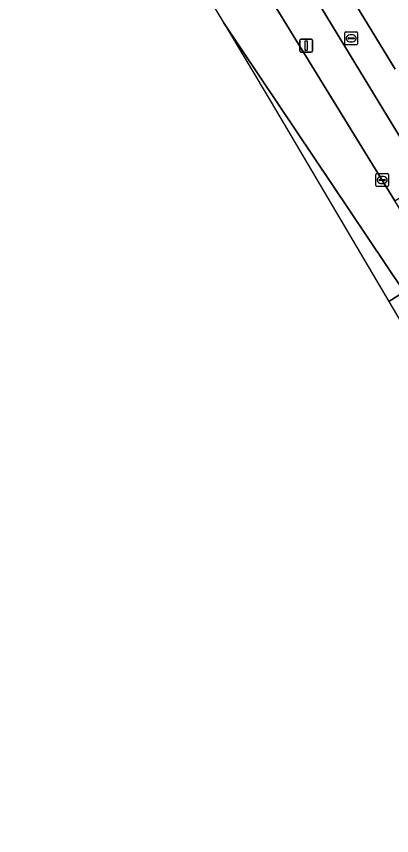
# Model space of a CAD drawing. Extents: x 160377 to 161131, y 383938 to 384853.
# Drawn here: x 160741.1 to 160770.4, y 384075.2 to 384139 of the extents above; entities that cross this region are included whole.
import ezdxf

# ---------------------------------------------------------------- set-up
doc = ezdxf.new("R2010")
doc.units = 0
for name, color, linetype in [('IMGEO_Fietspad_open', 7, 'Continuous'), ('IMGEO_Kolk', 7, 'Continuous'), ('IMGEO_Lichtmast', 7, 'Continuous'), ('IMGEO_Rijbaan_lokaal_gesloten', 7, 'Continuous'), ('IMGEO_Rioolput', 7, 'Continuous'), ('IMGEO_Verkeerseiland_open', 7, 'Continuous')]:
    doc.layers.add(name, color=color, linetype=linetype)

msp = doc.modelspace()

# ---------------------------------------------------------------- linework, layer by layer
at = {"layer": 'IMGEO_Fietspad_open'}
for points in [[(160770.664, 384134.926), (160767.652, 384139.859), (160767.603, 384139.954), (160759.975, 384152.274), (160744.245, 384177.674), (160744.151, 384177.829), (160741.141, 384183.336), (160746.328, 384171.551), (160747.866, 384167.752), (160750.466, 384163.021), (160755.79, 384154.505), (160757.634, 384151.476)], [(160759.682, 384148.16), (160763.532, 384142.006), (160772.634, 384127.056)], [(160767.603, 384139.954), (160767.652, 384139.859), (160770.664, 384134.926)]]:
    msp.add_lwpolyline(points, dxfattribs=at)
at = {"layer": 'IMGEO_Kolk'}
for p, q in [((160769.158, 384125.858), (160769.158, 384126.71)), ((160769.233, 384126.784), (160770.085, 384126.784)), ((160769.646, 384126.564), (160769.671, 384126.564)), ((160770.159, 384126.71), (160770.159, 384125.858)), ((160770.085, 384125.784), (160769.233, 384125.784)), ((160769.417, 384126.278), (160769.417, 384126.29)), ((160769.855, 384126.241), (160769.457, 384126.241)), ((160769.46, 384126.327), (160769.858, 384126.327)), ((160769.669, 384126.004), (160769.644, 384126.004)), ((160769.901, 384126.29), (160769.901, 384126.278))]:
    msp.add_line(p, q, dxfattribs=at)
for points in [[(160769.158, 384125.858), (160769.158, 384126.71)], [(160769.233, 384126.784), (160770.085, 384126.784)], [(160770.159, 384126.71), (160770.159, 384125.858)], [(160770.085, 384125.784), (160769.233, 384125.784)]]:
    msp.add_lwpolyline(points, dxfattribs=at)
for centre, radius, start, end in [((160769.235, 384126.708), 0.0765, 91.55205, 178.44795), ((160769.235, 384126.708), 0.0765, 91.55205, 178.44795), ((160770.083, 384126.708), 0.0765, 1.55205, 88.44795), ((160770.083, 384126.708), 0.0765, 1.55205, 88.44795), ((160769.235, 384125.86), 0.0765, 181.55205, 268.44795), ((160769.235, 384125.86), 0.0765, 181.55205, 268.44795), ((160769.457, 384126.287), 0.0403, 85.87752, 175.75265), ((160769.454, 384126.277), 0.0366, 178.93798, 274.71019), ((160769.858, 384126.284), 0.043, 264.86636, 352.45326), ((160769.862, 384126.289), 0.0386, 1.73085, 96.63898), ((160770.083, 384125.86), 0.0765, 271.55205, 358.44795), ((160770.083, 384125.86), 0.0765, 271.55205, 358.44795)]:
    msp.add_arc(centre, radius, start, end, dxfattribs=at)
for centre, major_axis, ratio, start_param, end_param in [((160769.645, 384126.284), (-0.387, 0.002), 0.722429, 4.712389, 7.853982), ((160769.67, 384126.284), (-0.39, 0.002), 0.717154, 1.570796, 4.712389)]:
    msp.add_ellipse(centre, major_axis=major_axis, ratio=ratio, start_param=start_param, end_param=end_param, dxfattribs=at)
at = {"layer": 'IMGEO_Lichtmast'}
for p, q in [((160763.245, 384136.358), (160763.245, 384137.158)), ((160763.245, 384137.158), (160763.245, 384136.358)), ((160763.345, 384137.258), (160764.135, 384137.258)), ((160764.135, 384137.258), (160763.345, 384137.258)), ((160764.235, 384137.158), (160764.235, 384136.358)), ((160764.235, 384136.358), (160764.235, 384137.158)), ((160764.135, 384136.258), (160763.345, 384136.258)), ((160763.345, 384136.258), (160764.135, 384136.258))]:
    msp.add_line(p, q, dxfattribs=at)
msp.add_lwpolyline([(160763.665, 384137.133), (160763.815, 384137.133), (160763.815, 384136.383), (160763.665, 384136.383), (160763.665, 384137.133)], dxfattribs=at)
for centre, start, end in [((160763.345, 384137.158), 90, 180), ((160763.345, 384137.158), 90, 180), ((160764.135, 384137.158), 0, 90), ((160764.135, 384137.158), 360, 90), ((160763.345, 384136.358), 180, 270), ((160763.345, 384136.358), 180, 270), ((160764.135, 384136.358), 270, 0), ((160764.135, 384136.358), 270, 0)]:
    msp.add_arc(centre, 0.1, start, end, dxfattribs=at)
at = {"layer": 'IMGEO_Rijbaan_lokaal_gesloten'}
msp.add_lwpolyline([(160757.278, 384138.555), (160771.363, 384117.566), (160773.982, 384119.213), (160772.436, 384121.744), (160771.916, 384122.596), (160770.647, 384124.673), (160756.675, 384147.426), (160755.407, 384149.506), (160754.871, 384150.387), (160753.285, 384152.969), (160749.892, 384150.791)], close=True, dxfattribs=at)
for points in [[(160761.015, 384132.364), (160770.19, 384116.828), (160771.363, 384117.566), (160757.278, 384138.555), (160761.015, 384132.364)], [(160770.19, 384116.828), (160821.298, 384030.284), (160878.693, 383959.094), (160880.365, 383956.615), (160881.978, 383957.461), (160882.487, 383957.728), (160854.954, 383990.458), (160837.19, 384012.568), (160828.849, 384023.623), (160817.937, 384039.793), (160814.718, 384044.564), (160806.475, 384057.701), (160799.553, 384068.733), (160788.358, 384088.753), (160780.528, 384102.757), (160774.602, 384112.332), (160771.363, 384117.566), (160770.19, 384116.828)]]:
    msp.add_lwpolyline(points, dxfattribs=at)
at = {"layer": 'IMGEO_Rioolput'}
for p, q in [((160766.742, 384136.904), (160766.742, 384137.756)), ((160766.817, 384137.83), (160767.669, 384137.83)), ((160767.001, 384137.324), (160767.001, 384137.336)), ((160767.439, 384137.287), (160767.041, 384137.287)), ((160767.044, 384137.373), (160767.442, 384137.373)), ((160767.23, 384137.61), (160767.255, 384137.61)), ((160767.485, 384137.336), (160767.485, 384137.324)), ((160767.743, 384137.756), (160767.743, 384136.904)), ((160767.669, 384136.83), (160766.817, 384136.83)), ((160767.253, 384137.05), (160767.228, 384137.05))]:
    msp.add_line(p, q, dxfattribs=at)
for points in [[(160766.742, 384136.904), (160766.742, 384137.756)], [(160766.817, 384137.83), (160767.669, 384137.83)], [(160767.743, 384137.756), (160767.743, 384136.904)], [(160767.669, 384136.83), (160766.817, 384136.83)]]:
    msp.add_lwpolyline(points, dxfattribs=at)
for centre, radius, start, end in [((160766.819, 384137.754), 0.0765, 91.55205, 178.44795), ((160766.819, 384137.754), 0.0765, 91.55205, 178.44795), ((160767.041, 384137.333), 0.0403, 85.87752, 175.75265), ((160767.038, 384137.323), 0.0366, 178.93798, 274.71019), ((160767.442, 384137.33), 0.043, 264.86636, 352.45326), ((160767.446, 384137.335), 0.0386, 1.73085, 96.63898), ((160767.667, 384137.754), 0.0765, 1.55205, 88.44795), ((160767.667, 384137.754), 0.0765, 1.55205, 88.44795), ((160766.819, 384136.906), 0.0765, 181.55205, 268.44795), ((160766.819, 384136.906), 0.0765, 181.55205, 268.44795), ((160767.667, 384136.906), 0.0765, 271.55205, 358.44795), ((160767.667, 384136.906), 0.0765, 271.55205, 358.44795)]:
    msp.add_arc(centre, radius, start, end, dxfattribs=at)
for centre, major_axis, ratio, start_param, end_param in [((160767.229, 384137.33), (-0.387, 0.002), 0.722429, 4.712389, 7.853982), ((160767.254, 384137.33), (-0.39, 0.002), 0.717154, 1.570796, 4.712389)]:
    msp.add_ellipse(centre, major_axis=major_axis, ratio=ratio, start_param=start_param, end_param=end_param, dxfattribs=at)
at = {"layer": 'IMGEO_Verkeerseiland_open'}
for points in [[(160758.359, 384148.463), (160756.675, 384147.426), (160770.647, 384124.673), (160772.349, 384125.713)], [(160772.634, 384127.056), (160763.532, 384142.006), (160759.682, 384148.16)]]:
    msp.add_lwpolyline(points, dxfattribs=at)

doc.saveas('drawing.dxf')
